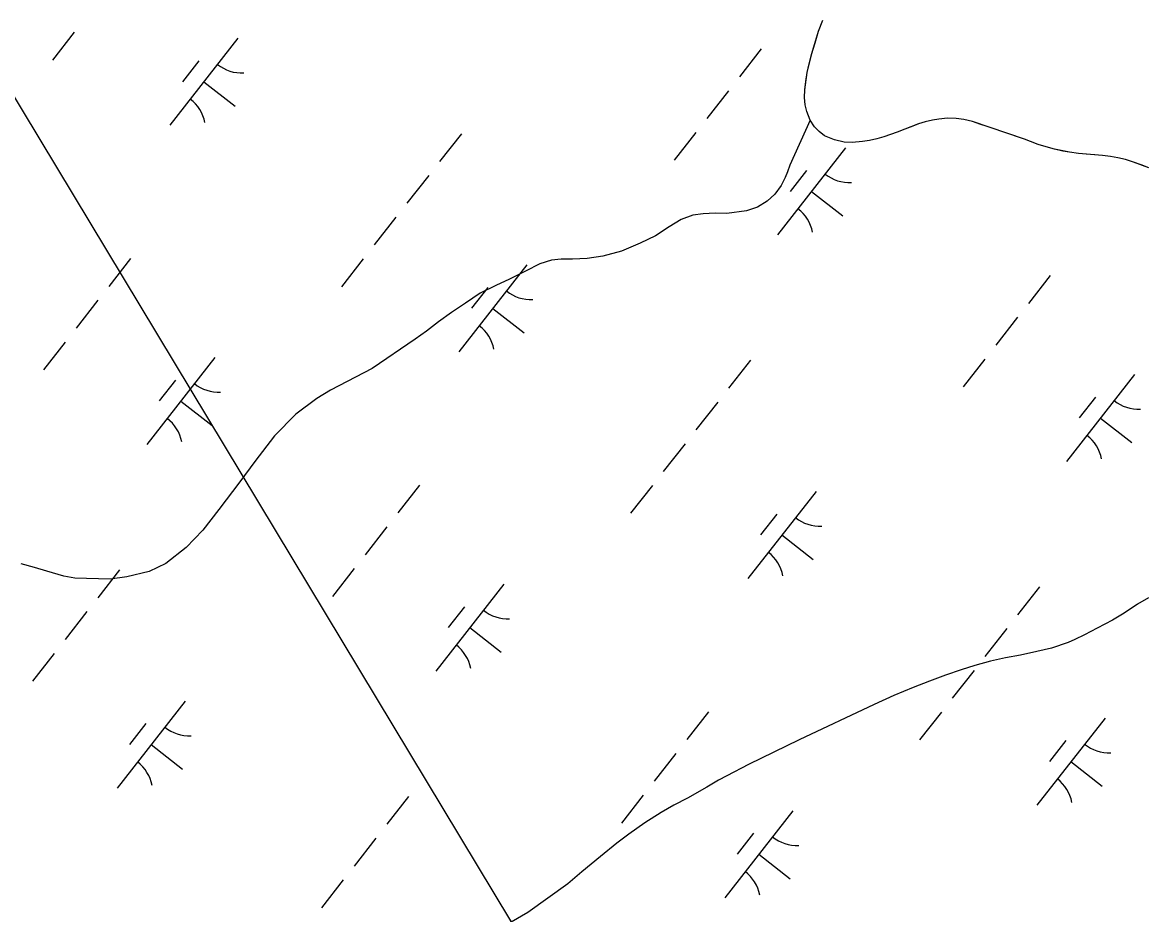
# Model space of a CAD drawing. Extents: x 3896831 to 3918110, y 171006 to 193349.
# Drawn here: x 3901584 to 3902092, y 178542 to 178946 of the extents above; entities that cross this region are included whole.
import ezdxf

# ---------------------------------------------------------------- set-up
doc = ezdxf.new("R2010")
doc.units = 0
for name, color, linetype in [('V-TOPO-SHOR', 7, 'Continuous'), ('V-UTIL-LINE', 7, 'Continuous'), ('V-WETL-SWMP', 7, 'Continuous')]:
    doc.layers.add(name, color=color, linetype=linetype)

msp = doc.modelspace()

# ---------------------------------------------------------------- linework, layer by layer
at = {"layer": 'V-TOPO-SHOR'}
for points in [[(3902047.59, 178889.67), (3902044.09, 178890.75), (3902040.59, 178892.09), (3902037.78, 178893.17), (3902034.71, 178894.17), (3902031.13, 178895.42), (3902027.98, 178896.51), (3902024.57, 178897.68), (3902020.9, 178898.92), (3902017.58, 178900.01), (3902014.34, 178901.09), (3902010.33, 178902.08), (3902006.93, 178902.57), (3902002.93, 178902.71), (3901999.11, 178902.26), (3901996.13, 178901.73), (3901992.82, 178900.94), (3901989.77, 178900.07), (3901986.54, 178898.77), (3901983.15, 178897.47), (3901980.18, 178896.26), (3901977.13, 178895.22), (3901974.07, 178894.18), (3901970.93, 178893.3), (3901967.62, 178892.6), (3901964.39, 178892.07), (3901959.8, 178891.61), (3901956.23, 178891.84), (3901951.71, 178892.83), (3901947.28, 178894.67), (3901944.88, 178896.61), (3901942.74, 178898.72), (3901940.76, 178901.77), (3901939.21, 178905.67), (3901938.5, 178908.73), (3901938.14, 178911.96), (3901938.37, 178915.53), (3901938.86, 178919.27), (3901939.43, 178923.36), (3901940.17, 178926.6), (3901941.49, 178931.97), (3901942.99, 178936.82), (3901944.57, 178942.02), (3901946.49, 178946.97)], [(3901940.76, 178901.77), (3901931.5, 178881.35), (3901930.5, 178878.38), (3901929.41, 178875.74), (3901927.66, 178872.17), (3901924.72, 178868.17), (3901921.35, 178865.01), (3901916.87, 178862.35), (3901911.89, 178860.62), (3901902.99, 178859.54), (3901897.65, 178859.58), (3901892.31, 178859.29), (3901887.65, 178858.67), (3901882.32, 178856.76), (3901876.92, 178853.42), (3901870.75, 178849.39), (3901863.74, 178846.12), (3901855.37, 178842.5), (3901846.83, 178840.15), (3901839.8, 178839.09), (3901833.1, 178838.79), (3901827.93, 178838.83), (3901823.52, 178838.38), (3901818.28, 178836.65), (3901811.85, 178833.38), (3901804.59, 178829.77), (3901798.42, 178826.93), (3901791.32, 178823.4), (3901784.57, 178818.95), (3901778.24, 178814.66), (3901772.33, 178810.38), (3901766.94, 178806.19), (3901761.79, 178802.51), (3901742.38, 178789.23), (3901723.46, 178779.43), (3901717.29, 178775.74), (3901707.76, 178768.56), (3901698.17, 178758.83), (3901689.26, 178747.15), (3901682.37, 178738.02), (3901672.96, 178725.5), (3901665.65, 178716.04), (3901658.08, 178708.18), (3901648.88, 178700.99), (3901641.36, 178697.3), (3901631.29, 178695.02), (3901623.75, 178693.87), (3901607.72, 178694.35), (3901602.63, 178695.25), (3901594.98, 178697.57), (3901589.46, 178699.23), (3901583.34, 178700.79)], [(3902094.09, 178880.21), (3902090.76, 178881.46), (3902087.27, 178882.8), (3902083.52, 178883.97), (3902080.11, 178884.71), (3902076.87, 178885.28), (3902073.13, 178885.77), (3902069.72, 178886.08), (3902065.81, 178886.31), (3902062.23, 178886.63), (3902058.23, 178887.19), (3902055.25, 178887.77), (3902051.42, 178888.59), (3902047.59, 178889.67)], [(3902094.08, 178685.48), (3902089.09, 178682.64), (3902082.92, 178678.52), (3902077.68, 178675.35), (3902070.75, 178671.65), (3902065.09, 178668.73), (3902060.6, 178666.57), (3902057.64, 178665.28), (3902050.02, 178662.68), (3902043.42, 178661.11), (3902036.04, 178659.53), (3902029.18, 178658.21), (3902022.4, 178656.8), (3902015.29, 178654.8), (3902009.19, 178652.81), (3902001.99, 178650.47), (3901994.8, 178647.7), (3901987.35, 178644.85), (3901978.64, 178641.22), (3901969.67, 178637.17), (3901935.75, 178621.15), (3901912.75, 178610.05), (3901903.03, 178604.89), (3901899.22, 178602.82), (3901893.9, 178599.73), (3901885.19, 178594.75), (3901878.94, 178591.57), (3901873.19, 178588.22), (3901865.84, 178583.5), (3901858.58, 178578.44), (3901853.17, 178574.33), (3901845.75, 178568.34), (3901837.31, 178561.32), (3901830.98, 178556.02), (3901812.83, 178542.91), (3901800.66, 178535.86)]]:
    msp.add_lwpolyline(points, dxfattribs=at)
at = {"layer": 'V-UTIL-LINE'}
msp.add_lwpolyline([(3904022.58, 176773.6), (3902667.41, 177739.9), (3901995.71, 178223.04), (3901477.21, 179083.28)], dxfattribs=at)
at = {"layer": 'V-WETL-SWMP'}
for p, q in [((3901944.57, 178942.02), (3901946.49, 178946.97)), ((3901607.43, 178941.55), (3901597.56, 178928.95)), ((3901941.49, 178931.97), (3901944.57, 178942.02)), ((3901681.56, 178938.81), (3901650.72, 178899.46)), ((3901918.61, 178933.98), (3901908.74, 178921.39)), ((3901939.42, 178923.36), (3901941.49, 178931.97)), ((3901663.77, 178928.62), (3901656.37, 178919.17)), ((3901666.14, 178919.14), (3901680.31, 178908.03)), ((3901938.37, 178915.53), (3901939.42, 178923.36)), ((3901903.8, 178915.09), (3901893.93, 178902.5)), ((3901938.14, 178911.96), (3901938.37, 178915.53)), ((3901938.5, 178908.73), (3901938.14, 178911.96)), ((3901939.21, 178905.67), (3901938.5, 178908.73)), ((3901940.77, 178901.77), (3901939.21, 178905.67)), ((3901942.74, 178898.72), (3901940.77, 178901.77)), ((3901944.88, 178896.61), (3901942.74, 178898.72)), ((3901989.77, 178900.07), (3901980.18, 178896.26)), ((3901992.82, 178900.94), (3901989.77, 178900.07)), ((3901996.13, 178901.73), (3901992.82, 178900.94)), ((3901999.1, 178902.26), (3901996.13, 178901.73)), ((3902002.93, 178902.71), (3901999.1, 178902.26)), ((3902006.93, 178902.57), (3902002.93, 178902.71)), ((3902010.33, 178902.08), (3902006.93, 178902.57)), ((3902014.34, 178901.09), (3902010.33, 178902.08)), ((3902037.78, 178893.17), (3902014.34, 178901.09)), ((3901782.76, 178895.61), (3901772.89, 178883.01)), ((3901889, 178896.2), (3901879.13, 178883.61)), ((3901947.28, 178894.67), (3901944.88, 178896.61)), ((3901951.71, 178892.83), (3901947.28, 178894.67)), ((3901974.07, 178894.18), (3901970.93, 178893.3)), ((3901980.18, 178896.26), (3901974.07, 178894.18)), ((3901956.82, 178889.16), (3901925.97, 178849.81)), ((3901956.23, 178891.84), (3901951.71, 178892.83)), ((3901959.8, 178891.61), (3901956.23, 178891.84)), ((3901964.39, 178892.07), (3901959.8, 178891.61)), ((3901967.62, 178892.6), (3901964.39, 178892.07)), ((3901970.93, 178893.3), (3901967.62, 178892.6)), ((3902044.09, 178890.75), (3902037.78, 178893.17)), ((3902047.58, 178889.67), (3902044.09, 178890.75)), ((3902051.42, 178888.59), (3902047.58, 178889.67)), ((3902058.23, 178887.19), (3902051.42, 178888.59)), ((3902062.23, 178886.63), (3902058.23, 178887.19)), ((3902073.13, 178885.77), (3902062.23, 178886.63)), ((3902076.87, 178885.28), (3902073.13, 178885.77)), ((3902080.11, 178884.71), (3902076.87, 178885.28)), ((3902083.52, 178883.97), (3902080.11, 178884.71)), ((3902087.27, 178882.8), (3902083.52, 178883.97)), ((3901939.02, 178878.97), (3901931.62, 178869.52)), ((3902094.09, 178880.21), (3902087.27, 178882.8)), ((3901767.96, 178876.72), (3901758.09, 178864.13)), ((3901941.39, 178869.49), (3901955.56, 178858.38)), ((3901753.15, 178857.83), (3901743.28, 178845.24)), ((3901632.89, 178839.07), (3901623.02, 178826.48)), ((3901738.35, 178838.94), (3901728.48, 178826.35)), ((3901812.48, 178836.2), (3901781.64, 178796.85)), ((3902049.53, 178831.37), (3902039.66, 178818.78)), ((3901794.69, 178826.01), (3901787.29, 178816.56)), ((3901618.08, 178820.18), (3901608.21, 178807.59)), ((3901797.06, 178816.53), (3901811.23, 178805.42)), ((3902034.72, 178812.48), (3902024.85, 178799.89)), ((3901603.28, 178801.29), (3901593.41, 178788.7)), ((3901671.09, 178794.26), (3901640.25, 178754.9)), ((3901913.68, 178793), (3901903.81, 178780.41)), ((3902019.92, 178793.59), (3902010.05, 178781)), ((3901653.3, 178784.06), (3901645.9, 178774.62)), ((3902087.73, 178786.56), (3902056.89, 178747.2)), ((3901655.67, 178774.58), (3901669.84, 178763.47)), ((3901898.88, 178774.11), (3901889.01, 178761.52)), ((3902069.94, 178776.36), (3902062.54, 178766.92)), ((3902072.31, 178766.88), (3902086.48, 178755.77)), ((3901884.07, 178755.22), (3901874.2, 178742.63)), ((3901763.8, 178736.46), (3901753.93, 178723.87)), ((3901869.27, 178736.33), (3901859.4, 178723.74)), ((3901943.4, 178733.6), (3901912.56, 178694.24)), ((3901925.61, 178723.4), (3901918.21, 178713.96)), ((3901749, 178717.57), (3901739.13, 178704.98)), ((3901927.98, 178713.92), (3901942.15, 178702.82)), ((3901627.96, 178698.09), (3901618.09, 178685.5)), ((3901734.19, 178698.68), (3901724.32, 178686.09)), ((3901802.01, 178691.65), (3901771.17, 178652.29)), ((3902044.6, 178690.39), (3902034.73, 178677.8)), ((3901784.22, 178681.45), (3901776.81, 178672.01)), ((3901613.15, 178679.2), (3901603.28, 178666.61)), ((3901786.59, 178671.97), (3901800.76, 178660.87)), ((3902029.8, 178671.5), (3902019.93, 178658.91)), ((3901598.35, 178660.31), (3901588.48, 178647.72)), ((3902014.99, 178652.61), (3902005.12, 178640.02)), ((3901657.68, 178638.69), (3901626.83, 178599.33)), ((3901894.72, 178633.85), (3901884.85, 178621.26)), ((3902000.19, 178633.72), (3901990.32, 178621.13)), ((3902074.32, 178630.99), (3902043.48, 178591.63)), ((3901639.88, 178628.49), (3901632.48, 178619.05)), ((3902056.53, 178620.79), (3902049.12, 178611.35)), ((3901642.25, 178619.01), (3901656.42, 178607.91)), ((3901879.92, 178614.96), (3901870.05, 178602.37)), ((3902058.9, 178611.31), (3902073.06, 178600.21)), ((3901758.88, 178595.48), (3901749.01, 178582.89)), ((3901865.11, 178596.07), (3901855.24, 178583.48)), ((3901932.93, 178589.04), (3901902.09, 178549.68)), ((3901915.14, 178578.84), (3901907.73, 178569.4)), ((3901744.07, 178576.59), (3901734.2, 178564)), ((3901917.51, 178569.36), (3901931.67, 178558.26)), ((3901729.27, 178557.7), (3901719.4, 178545.11))]:
    msp.add_line(p, q, dxfattribs=at)
for centre, start, end in [((3901683.37, 178940.73), 231.1403, 272.6839), ((3901649.29, 178897.25), 11.1403, 52.6839), ((3901958.62, 178891.08), 231.1403, 272.6839), ((3901924.54, 178847.6), 11.1403, 52.6839), ((3901814.29, 178838.12), 231.1403, 272.6839), ((3901780.21, 178794.64), 11.1403, 52.6839), ((3901672.9, 178796.17), 231.1403, 272.6839), ((3902089.54, 178788.47), 231.1403, 272.6839), ((3901638.82, 178752.69), 11.1403, 52.6839), ((3902055.46, 178744.99), 11.1403, 52.6839), ((3901945.2, 178735.51), 231.1403, 272.6839), ((3901911.13, 178692.03), 11.1403, 52.6839), ((3901803.81, 178693.56), 231.1403, 272.6839), ((3901769.74, 178650.08), 11.1403, 52.6839), ((3901659.48, 178640.6), 231.1403, 272.6839), ((3902076.12, 178632.9), 231.1403, 272.6839), ((3901625.4, 178597.12), 11.1403, 52.6839), ((3902042.05, 178589.42), 11.1403, 52.6839), ((3901934.73, 178590.95), 231.1403, 272.6839), ((3901900.65, 178547.47), 11.1403, 52.6839)]:
    msp.add_arc(centre, 17.62, start, end, dxfattribs=at)

doc.saveas('drawing.dxf')
